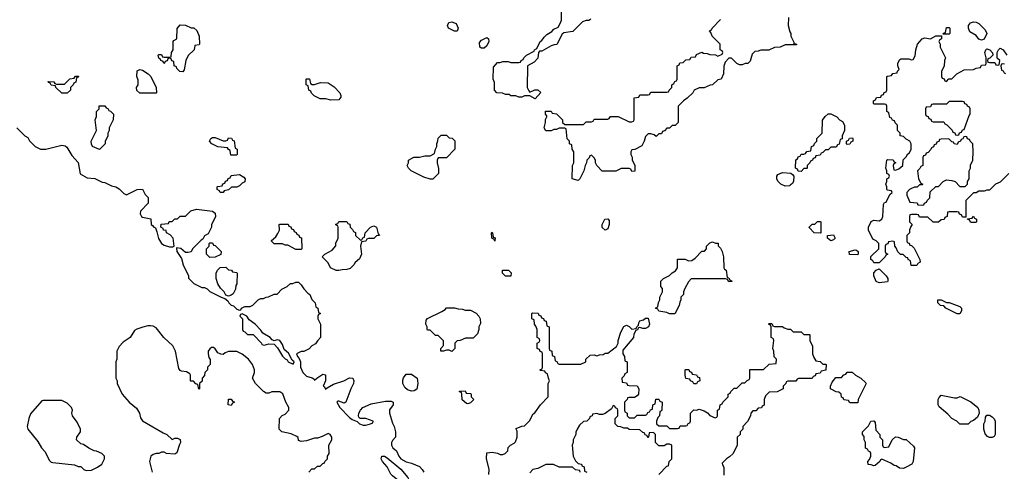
# Model space of a CAD drawing. Header units: inches. Extents: x 2701323 to 2964515, y 494916 to 722124.
# Tile 342 of 656: x 2780796 to 2788120, y 680537 to 683893. Entities that reach past the tile are written whole.
import ezdxf

# ---------------------------------------------------------------- set-up
doc = ezdxf.new("R2010")
doc.units = ezdxf.units.IN
doc.header["$MEASUREMENT"] = 0
doc.layers.add('C7688', color=7, linetype='Continuous')

msp = doc.modelspace()

# ---------------------------------------------------------------- linework, layer by layer
at = {"layer": 'C7688', "color": 2, "elevation": 10}
for points in [[(2785043.6, 683896.4), (2785030, 683886), (2785010, 683886), (2784983.6, 683876.4), (2784910, 683806), (2784843.6, 683796.4), (2784830, 683786), (2784791.1, 683708.9), (2784772.7, 683707.3), (2784750, 683698), (2784679.6, 683660.4), (2784662, 683658), (2784654, 683650), (2784650, 683606), (2784623.6, 683576.4), (2784574, 683550), (2784572, 683390), (2784583.6, 683363.6), (2784590, 683354), (2784628.9, 683371.1), (2784650, 683372), (2784672, 683352), (2784630, 683306), (2784590, 683328), (2784550, 683328), (2784530, 683318), (2784510, 683318), (2784487.3, 683327.3), (2784450, 683328), (2784436.4, 683336.4), (2784410, 683338), (2784387.3, 683347.3), (2784346, 683350), (2784328, 683370), (2784327.3, 683427.3), (2784318, 683450), (2784320.4, 683539.6), (2784350, 683574), (2784370, 683574), (2784390, 683582), (2784430, 683582), (2784450, 683574), (2784510, 683574), (2784522, 683578), (2784526, 683590), (2784542, 683598), (2784546, 683610), (2784566, 683630), (2784622, 683658), (2784626, 683670), (2784642, 683678), (2784668, 683730), (2784680.4, 683739.6), (2784696.4, 683763.6), (2784716.4, 683783.6), (2784754.6, 683805.4), (2784770, 683822), (2784802, 683838), (2784816.4, 683863.6), (2784826, 683890), (2784826, 684030)], [(2786514, 683910), (2786512, 683850), (2786523.6, 683803.6), (2786531.3, 683790), (2786532, 683770), (2786554, 683726), (2786554, 683714), (2786566, 683714), (2786574, 683710), (2786574, 683706), (2786490, 683706), (2786451.6, 683688.4), (2786410, 683686), (2786367.3, 683667.3), (2786310, 683666), (2786290, 683658), (2786263.6, 683656.4), (2786243.6, 683636.4), (2786230, 683586), (2786211.6, 683568.4), (2786192.7, 683567.3), (2786170, 683558), (2786150, 683558), (2786130, 683568), (2786090, 683606), (2786070, 683606), (2786043.6, 683576.4), (2786032.7, 683547.3), (2786032, 683490), (2786014, 683450), (2785990, 683446), (2785950, 683408), (2785932.7, 683407.3), (2785887.3, 683387.3), (2785850, 683386), (2785814, 683370), (2785802, 683350), (2785762, 683310), (2785734, 683290), (2785694, 683250), (2785694, 683130), (2785672.7, 683107.3), (2785650, 683106), (2785630, 683086), (2785610, 683086), (2785592.7, 683067.3), (2785578, 683062), (2785570, 683046), (2785550, 683046), (2785530, 683026), (2785516.4, 683036.4), (2785490, 683046), (2785470, 683046), (2785450, 683026), (2785442, 682990), (2785423.6, 682956.4), (2785371.6, 682928.4), (2785350, 682926), (2785342, 682910), (2785342, 682890), (2785351.6, 682871.6), (2785352.7, 682852.7), (2785372, 682810), (2785372.7, 682767.3), (2785350, 682766), (2785342, 682782), (2785330, 682786), (2785290, 682788), (2785270, 682788), (2785230, 682768), (2785128.4, 682768.4), (2785088.4, 682808.4), (2785078, 682830), (2785078, 682850), (2785070, 682866), (2785050, 682886), (2785038, 682882), (2785032.7, 682867.3), (2785014, 682850), (2785011.6, 682828.4), (2785002, 682810), (2784992, 682770), (2784962, 682710), (2784950, 682698), (2784906, 682710), (2784908, 682810), (2784918, 682830), (2784918, 682910), (2784906, 682930), (2784902, 682962), (2784886, 682970), (2784886, 682990), (2784868.4, 683008.4), (2784862, 683082), (2784850, 683086), (2784810, 683086), (2784790, 683078), (2784770, 683078), (2784750, 683068), (2784710, 683066), (2784698, 683090), (2784708, 683130), (2784708, 683152), (2784718, 683170), (2784718, 683178), (2784706, 683190), (2784707.3, 683212.7), (2784750, 683214), (2784758, 683198), (2784790, 683194), (2784834, 683150), (2784834, 683130), (2784850, 683114), (2784990, 683114), (2785010, 683134), (2785050, 683134), (2785062, 683138), (2785070, 683154), (2785170, 683154), (2785182, 683158), (2785190, 683174), (2785247.3, 683172.7), (2785330, 683134), (2785350, 683134), (2785362, 683138), (2785366, 683150), (2785367.3, 683312.7), (2785402, 683318), (2785410, 683334), (2785470, 683334), (2785482, 683338), (2785490, 683354), (2785610, 683354), (2785622, 683358), (2785626, 683370), (2785646, 683390), (2785646, 683410), (2785662, 683418), (2785670, 683434), (2785682, 683438), (2785686, 683450), (2785686, 683550), (2785702, 683558), (2785707.3, 683572.7), (2785730, 683574), (2785750, 683594), (2785782, 683598), (2785790, 683614), (2785822, 683618), (2785830, 683634), (2785870, 683652), (2785883.6, 683643.6), (2785910, 683642), (2785930, 683634), (2785972, 683632), (2785990, 683622), (2786022, 683638), (2786026, 683650), (2786022, 683662), (2786006, 683670), (2786006, 683710), (2785946, 683770), (2785938, 683798), (2785926, 683810), (2785942, 683818), (2785946, 683830), (2786010, 683894)], [(2788154, 682750), (2788090, 682686), (2788054, 682670), (2788010, 682626), (2787990, 682626), (2787970, 682618), (2787930, 682618), (2787910, 682606), (2787890, 682606), (2787834, 682550), (2787834, 682426), (2787810, 682426), (2787802, 682442), (2787787.3, 682447.3), (2787782, 682462), (2787770, 682466), (2787710, 682466), (2787698, 682462), (2787694, 682430), (2787678, 682422), (2787672.7, 682407.3), (2787650, 682406), (2787631.1, 682388.9), (2787590, 682388), (2787550, 682426), (2787490, 682426), (2787482, 682442), (2787470, 682446), (2787430, 682446), (2787418, 682442), (2787414, 682430), (2787414, 682390), (2787434, 682370), (2787423.6, 682356.4), (2787414, 682330), (2787414, 682310), (2787394, 682290), (2787394, 682250), (2787398, 682238), (2787412.7, 682232.7), (2787418, 682218), (2787430, 682214), (2787450, 682194), (2787492, 682110), (2787494, 682090), (2787478, 682082), (2787470, 682066), (2787427.3, 682067.3), (2787422, 682102), (2787406, 682110), (2787402, 682122), (2787390, 682126), (2787367.3, 682147.3), (2787348.4, 682148.4), (2787327.3, 682167.3), (2787316.4, 682196.4), (2787306, 682210), (2787302, 682242), (2787290, 682246), (2787258, 682242), (2787252.7, 682227.3), (2787238, 682222), (2787234, 682210), (2787234, 682170), (2787238, 682158), (2787254, 682150), (2787238, 682142), (2787234, 682130), (2787190, 682086), (2787150, 682086), (2787142, 682102), (2787126, 682110), (2787127.3, 682132.7), (2787186, 682190), (2787186, 682230), (2787166, 682250), (2787142, 682262), (2787108.9, 682328.9), (2787108.7, 682350), (2787130, 682394), (2787150, 682402), (2787190, 682398), (2787208, 682410), (2787215.3, 682430), (2787220.4, 682519.6), (2787230, 682534), (2787242, 682538), (2787267.3, 682592.7), (2787286, 682610), (2787282, 682622), (2787250, 682626), (2787246, 682630), (2787246, 682650), (2787238, 682670), (2787246, 682690), (2787246, 682710), (2787262, 682718), (2787266, 682730), (2787262, 682742), (2787246, 682750), (2787246, 682770), (2787238, 682790), (2787246, 682850), (2787250, 682854), (2787292.7, 682852.7), (2787298, 682838), (2787314, 682830), (2787298, 682822), (2787294, 682810), (2787298, 682778), (2787310, 682774), (2787336.4, 682783.6), (2787366, 682810), (2787367.3, 682852.7), (2787390, 682874), (2787403.1, 682896.9), (2787415.3, 682904.7), (2787428, 682930), (2787428, 682970), (2787418, 682990), (2787390, 683006), (2787370, 683026), (2787346, 683030), (2787346, 683050), (2787326, 683070), (2787326, 683110), (2787307.3, 683127.3), (2787302, 683142), (2787287.3, 683147.3), (2787282, 683162), (2787267.3, 683167.3), (2787262, 683202), (2787246, 683210), (2787246, 683250), (2787242, 683262), (2787230, 683266), (2787150, 683266), (2787146, 683270), (2787146, 683290), (2787162, 683298), (2787170, 683314), (2787202, 683318), (2787207.3, 683332.7), (2787222, 683338), (2787227.3, 683352.7), (2787242, 683358), (2787246, 683370), (2787246, 683470), (2787250, 683474), (2787282, 683478), (2787290, 683494), (2787322, 683498), (2787326, 683510), (2787338, 683522), (2787328, 683550), (2787328, 683570), (2787343.1, 683596.9), (2787350, 683602), (2787410, 683602), (2787430, 683594), (2787442, 683598), (2787456.4, 683623.6), (2787462, 683670), (2787475.3, 683710), (2787510, 683751.3), (2787530, 683758), (2787570, 683752), (2787610, 683772), (2787654, 683774), (2787654, 683750), (2787638, 683742), (2787634, 683730), (2787642, 683710), (2787642, 683690), (2787682, 683610), (2787674, 683590), (2787671.6, 683548.4), (2787654, 683510), (2787654, 683470), (2787658, 683458), (2787672.7, 683452.7), (2787678, 683438), (2787690, 683434), (2787707.3, 683452.7), (2787730, 683454), (2787766, 683490), (2787820.4, 683519.6), (2787890, 683522), (2787910, 683534), (2787942, 683538), (2787950, 683554), (2787982, 683558), (2787986, 683570), (2787986, 683610), (2787975.3, 683650), (2787982, 683670), (2787990, 683676), (2788011.3, 683670), (2788032.7, 683647.3), (2788034, 683630), (2788012.7, 683607.3), (2787998, 683602), (2787994, 683590), (2787998, 683578), (2788010, 683574), (2788050, 683574), (2788058, 683558), (2788070, 683554), (2788082, 683558), (2788086, 683590), (2788068, 683608), (2788066, 683630), (2788068, 683650), (2788078, 683670), (2788090, 683682), (2788111.3, 683670), (2788138, 683630)], [(2788122, 683562), (2788110, 683566), (2788098, 683562), (2788094, 683550), (2788098, 683518), (2788112.7, 683512.7), (2788118, 683498), (2788130, 683494)], [(2780774, 683090), (2780834, 683030), (2780856.9, 683016.9), (2780870, 682994), (2780911.6, 682951.6), (2780950, 682932), (2780990, 682931.3), (2781110, 682961), (2781134.8, 682954.8), (2781146.8, 682946.8), (2781184.5, 682884.5), (2781230.6, 682830.6), (2781246.4, 682746.4), (2781298, 682718), (2781353.7, 682713.7), (2781410, 682684.7), (2781430, 682682), (2781478, 682658), (2781510.7, 682650.7), (2781536.8, 682636.8), (2781570, 682602), (2781590, 682592), (2781670, 682632), (2781710, 682634), (2781730, 682594), (2781751.6, 682571.6), (2781752, 682530), (2781694, 682470), (2781692, 682450), (2781702, 682430), (2781710, 682424.7), (2781772.7, 682412.7), (2781774, 682370), (2781784.7, 682364.7), (2781794, 682350), (2781805.4, 682345.4), (2781816.9, 682316.9), (2781827.5, 682267.5), (2781852, 682230), (2781870, 682218), (2781910, 682206), (2781935.3, 682204.7), (2781946, 682210), (2781938, 682270), (2781914.6, 682294.6), (2781888, 682310), (2781886, 682326), (2781866, 682330), (2781862, 682342), (2781846, 682350), (2781847.3, 682372.7), (2781902, 682378), (2781907.3, 682392.7), (2781930, 682394), (2781950, 682414), (2781970, 682414), (2781990, 682434), (2782030, 682434), (2782070, 682472), (2782110, 682484.7), (2782231.1, 682471.1), (2782250, 682454), (2782251.6, 682428.4), (2782222, 682370), (2782222, 682350), (2782198, 682302), (2782170, 682286), (2782158, 682262), (2782145.4, 682254.6), (2782082, 682190), (2782071, 682169), (2782050, 682162), (2782030, 682162), (2781993.6, 682193.6), (2781963.6, 682196.4), (2781964.7, 682170), (2781998.8, 682118.8), (2782011.1, 682071.1), (2782052, 681990), (2782052.7, 681972.7), (2782091.6, 681931.6), (2782150, 681902), (2782170, 681902), (2782190, 681892), (2782210, 681872), (2782294, 681830), (2782322, 681822), (2782344.7, 681804.7), (2782352, 681790), (2782370, 681772), (2782385.4, 681765.4), (2782410, 681742), (2782430, 681734), (2782442, 681738), (2782446, 681750), (2782470, 681762), (2782510, 681762), (2782530, 681772), (2782570, 681812), (2782590, 681822), (2782610, 681822), (2782628.4, 681831.6), (2782647.3, 681832.7), (2782690, 681852), (2782710, 681854), (2782746, 681890), (2782786, 681910), (2782810, 681932), (2782827.3, 681932.7), (2782850, 681942), (2782870, 681942), (2782890, 681922), (2782910, 681892), (2782939.6, 681859.6), (2782954, 681850), (2782970, 681814), (2782994, 681790), (2782998, 681758), (2783014, 681750), (2783018, 681718), (2783034, 681710), (2783018, 681702), (2783014, 681690), (2783014, 681670), (2783034, 681630), (2783034, 681530), (2783010, 681506), (2782996.9, 681483.1), (2782970, 681468), (2782950, 681448), (2782910, 681428), (2782890, 681428), (2782854, 681410), (2782862, 681390), (2782876, 681376), (2782884.7, 681350), (2782884.7, 681310), (2782902.8, 681270), (2782930, 681244.9), (2782971.6, 681231.6), (2782984.7, 681224.7), (2782990, 681214), (2783006, 681230), (2783050, 681258), (2783070, 681254), (2783071, 681209), (2783054, 681170), (2783063.6, 681163.6), (2783070, 681146), (2783082, 681158), (2783130, 681184.7), (2783206, 681210), (2783250, 681232), (2783274, 681230), (2783282, 681210), (2783278, 681190), (2783258, 681150), (2783222, 681050), (2783210, 681042), (2783170, 681058), (2783162, 681058), (2783154, 681050), (2783178, 681010), (2783250, 680936), (2783270, 680921), (2783307.1, 680907.1), (2783324.7, 680890), (2783350, 680878.8), (2783370, 680878.8), (2783406, 680890), (2783422, 680898), (2783426, 680910), (2783370, 680929), (2783328, 680928), (2783318, 680938), (2783315.3, 680950), (2783319, 680970), (2783330, 680992), (2783349.1, 681010.9), (2783410, 681038), (2783516.9, 681056.9), (2783558, 681058), (2783570, 681054), (2783574, 681050), (2783574, 681030), (2783546.8, 680993.2), (2783546, 680970), (2783570, 680894), (2783582, 680870), (2783592, 680830), (2783592, 680790), (2783570, 680766), (2783562, 680750), (2783562, 680730), (2783572, 680710), (2783598, 680690), (2783616, 680650), (2783631.3, 680630), (2783670, 680606), (2783710, 680596), (2783770, 680571.3), (2783790, 680551.3), (2783801, 680530)], [(2784286, 680514), (2784288, 680550), (2784268.4, 680631.6), (2784270, 680674), (2784310, 680678), (2784351.1, 680671.1), (2784370, 680662), (2784390, 680662), (2784406, 680670), (2784426, 680690), (2784430, 680714), (2784446, 680730), (2784474.6, 680745.4), (2784483.1, 680756.9), (2784495.3, 680790), (2784495.3, 680835.3), (2784488, 680850), (2784490, 680854), (2784530, 680872), (2784550, 680874), (2784588.4, 680911.6), (2784616.4, 680963.6), (2784628.4, 680971.6), (2784668.9, 681031.1), (2784726, 681090), (2784728, 681190), (2784738, 681210), (2784728.4, 681228.4), (2784722, 681262), (2784708, 681268), (2784702, 681282), (2784670, 681286), (2784666, 681290), (2784682, 681298), (2784686, 681310), (2784686, 681410), (2784682, 681422), (2784667.3, 681427.3), (2784662, 681442), (2784646, 681450), (2784646, 681490), (2784662, 681498), (2784666, 681510), (2784662, 681522), (2784646, 681530), (2784646, 681590), (2784636.4, 681616.4), (2784626, 681630), (2784622, 681662), (2784606, 681670), (2784606, 681710), (2784610, 681714), (2784652.7, 681712.7), (2784658, 681698), (2784672.7, 681692.7), (2784678, 681678), (2784692.7, 681672.7), (2784698, 681658), (2784712.7, 681652.7), (2784718, 681618), (2784734, 681610), (2784734, 681450), (2784738, 681438), (2784754, 681430), (2784758, 681398), (2784774, 681390), (2784778, 681358), (2784792.7, 681352.7), (2784798, 681338), (2784810, 681334), (2784970, 681334), (2785006, 681350), (2785006, 681370), (2785040.4, 681399.6), (2785070, 681402), (2785090, 681394), (2785110, 681402), (2785136.4, 681403.6), (2785150, 681414), (2785170, 681414), (2785235.3, 681464.7), (2785248, 681490), (2785248.7, 681510), (2785268.7, 681570), (2785290, 681612), (2785310, 681622), (2785330, 681614), (2785350, 681594), (2785382, 681598), (2785386, 681610), (2785398, 681622), (2785400.4, 681639.6), (2785410, 681654), (2785436.4, 681663.6), (2785450, 681674), (2785470, 681674), (2785482, 681630), (2785474, 681610), (2785450, 681598), (2785430, 681598), (2785410, 681606), (2785398, 681602), (2785392.7, 681587.3), (2785378, 681582), (2785363.6, 681556.4), (2785362, 681530), (2785283.6, 681436.4), (2785282, 681410), (2785294, 681390), (2785298, 681358), (2785314, 681350), (2785314, 681270), (2785298, 681262), (2785292.7, 681247.3), (2785274, 681230), (2785278, 681198), (2785310, 681194), (2785318, 681178), (2785330, 681174), (2785390, 681172), (2785402, 681150), (2785398, 681110), (2785390, 681098), (2785370, 681086), (2785330, 681086), (2785318, 681082), (2785314, 681070), (2785294, 681050), (2785294, 680990), (2785298, 680978), (2785314, 680970), (2785314, 680950), (2785330, 680934), (2785370, 680934), (2785390, 680954), (2785450, 680954), (2785462, 680958), (2785467.3, 680972.7), (2785482, 680978), (2785487.3, 680992.7), (2785502, 680998), (2785506, 681030), (2785522, 681038), (2785527.3, 681072.7), (2785550, 681074), (2785558, 681058), (2785574, 681050), (2785572.7, 680992.7), (2785570, 680986), (2785558, 680982), (2785554, 680950), (2785543.6, 680936.4), (2785534, 680910), (2785534, 680890), (2785550, 680874), (2785610, 680874), (2785630, 680854), (2785690, 680854), (2785702, 680858), (2785710, 680874), (2785750, 680874), (2785762, 680878), (2785767.3, 680892.7), (2785782, 680898), (2785786, 680910), (2785786, 680970), (2785810, 680994), (2785830, 680992), (2785850, 680998), (2785886.4, 680986.4), (2785911.1, 680971.1), (2785930, 680952), (2785970, 680934), (2785982, 680938), (2785986, 680950), (2785986, 680990), (2786002, 680998), (2786006, 681030), (2786022, 681038), (2786026, 681050), (2786066, 681090), (2786066, 681110), (2786082, 681118), (2786086, 681130), (2786110, 681154), (2786130, 681154), (2786170, 681194), (2786190, 681194), (2786207.3, 681212.7), (2786222, 681218), (2786226, 681230), (2786227.3, 681292.7), (2786330, 681294), (2786370, 681332), (2786422, 681338), (2786426, 681370), (2786408.4, 681388.4), (2786406, 681430), (2786398, 681450), (2786406, 681510), (2786402, 681522), (2786386, 681530), (2786386, 681610), (2786382, 681622), (2786366, 681630), (2786370, 681634), (2786390, 681634), (2786398, 681618), (2786410, 681614), (2786470, 681614), (2786483.6, 681603.6), (2786510, 681594), (2786530, 681594), (2786550, 681574), (2786610, 681574), (2786630, 681554), (2786670, 681554), (2786674, 681550), (2786674, 681510), (2786692.7, 681467.3), (2786694, 681410), (2786703.6, 681383.6), (2786718, 681358), (2786750, 681354), (2786770, 681334), (2786790, 681334), (2786794, 681330), (2786792.7, 681287.3), (2786758, 681282), (2786750, 681266), (2786718, 681262), (2786712.7, 681247.3), (2786698, 681242), (2786690, 681226), (2786590, 681226), (2786578, 681222), (2786570, 681206), (2786510, 681206), (2786498, 681202), (2786494, 681190), (2786474, 681170), (2786474, 681150), (2786470, 681146), (2786430, 681128), (2786370, 681126), (2786343.6, 681096.4), (2786334, 681070), (2786332.7, 681027.3), (2786318, 681022), (2786312.7, 681007.3), (2786290, 681006), (2786272.7, 680987.3), (2786250, 680986), (2786234, 680970), (2786231.6, 680948.4), (2786210, 680906), (2786174, 680870), (2786174, 680850), (2786154, 680830), (2786154, 680810), (2786134, 680790), (2786132, 680730), (2786102, 680670), (2786076.9, 680643.1), (2786054, 680630), (2786022, 680598), (2786023.6, 680583.6), (2786032.7, 680567.3), (2786032.7, 680507.3)], [(2782946, 680530), (2782970, 680554), (2782990, 680554), (2783010, 680574), (2783030, 680574), (2783050, 680594), (2783062, 680598), (2783066, 680610), (2783086, 680630), (2783086, 680650), (2783098, 680670), (2783095.3, 680730), (2783118, 680770), (2783118, 680790), (2783106, 680810), (2783090, 680818), (2783045.4, 680794.6), (2783010, 680782), (2782990, 680782), (2782930, 680762), (2782890, 680758), (2782870, 680766), (2782867.3, 680787.3), (2782856.4, 680796.4), (2782814.6, 680814.6), (2782746, 680830), (2782726, 680850), (2782728, 680930), (2782749.1, 680950.9), (2782770, 680962), (2782798, 680990), (2782798, 681010), (2782775.3, 681050), (2782753.6, 681113.6), (2782730, 681128), (2782672.7, 681127.3), (2782650, 681118), (2782630, 681118), (2782608.9, 681128.9), (2782548.9, 681188.9), (2782528.4, 681228.4), (2782542, 681270), (2782542, 681290), (2782528.7, 681330), (2782498, 681370), (2782450, 681408), (2782410, 681428), (2782350, 681426), (2782323.6, 681416.4), (2782310, 681406), (2782292.7, 681407.3), (2782270, 681418), (2782250, 681446), (2782236.4, 681456.4), (2782223.6, 681456.4), (2782210, 681448), (2782198, 681430), (2782198, 681410), (2782203.6, 681383.6), (2782212.7, 681367.3), (2782214, 681330), (2782194, 681310), (2782194, 681290), (2782174, 681270), (2782171.6, 681248.4), (2782154, 681230), (2782152.7, 681207.3), (2782134, 681190), (2782134, 681150), (2782127.3, 681147.3), (2782122, 681182), (2782107.3, 681187.3), (2782090, 681206), (2782070, 681206), (2782066, 681210), (2782066, 681250), (2782062, 681262), (2782036.4, 681276.4), (2782000.4, 681280.4), (2781990, 681286), (2781980.2, 681300.2), (2781954, 681430), (2781934, 681470), (2781869, 681530), (2781810, 681602), (2781790, 681615.3), (2781770, 681619), (2781750, 681619), (2781710.9, 681609.1), (2781667.1, 681592.9), (2781650, 681582), (2781618, 681530), (2781564.5, 681495.5), (2781536.9, 681463.1), (2781518, 681430), (2781518, 681370), (2781512, 681350), (2781512, 681230), (2781522, 681210), (2781522, 681190), (2781558, 681110), (2781611.3, 681050), (2781665.2, 681005.2), (2781686, 680970), (2781695.3, 680935.3), (2781710, 680912), (2781862, 680822), (2781890.9, 680810.9), (2781930, 680774), (2781950, 680782), (2781970, 680782), (2781990, 680774), (2781992, 680750), (2781983.6, 680736.4), (2781965.4, 680674.6), (2781950, 680664), (2781889.2, 680669.2), (2781870, 680678), (2781850, 680678), (2781830.9, 680669.1), (2781810, 680668.7), (2781790, 680662), (2781772, 680650), (2781762, 680610), (2781781, 680530)], [(2785550, 680514), (2785610, 680574), (2785622, 680578), (2785626, 680610), (2785646, 680630), (2785646, 680730), (2785630, 680738), (2785610, 680738), (2785590, 680726), (2785550, 680726), (2785526, 680750), (2785526, 680810), (2785510, 680826), (2785478, 680822), (2785474, 680790), (2785470, 680786), (2785462, 680802), (2785450, 680806), (2785442, 680822), (2785430, 680826), (2785410, 680846), (2785330, 680848), (2785316.4, 680856.4), (2785290, 680858), (2785267.3, 680867.3), (2785246, 680870), (2785226, 680890), (2785226, 680930), (2785246, 680950), (2785246, 680990), (2785242, 681002), (2785227.3, 681007.3), (2785222, 681022), (2785210, 681026), (2785198, 681002), (2785150, 680966), (2785130, 680958), (2785110, 680958), (2785090, 680966), (2785058, 680962), (2785054, 680950), (2785038, 680942), (2785034, 680930), (2785014, 680910), (2784990, 680906), (2784959.6, 680880.4), (2784942, 680850), (2784932.7, 680827.3), (2784932, 680810), (2784912, 680770), (2784912, 680750), (2784904.7, 680730), (2784912, 680650), (2784930, 680614), (2784950, 680594), (2784974, 680590), (2784978, 680578), (2784994, 680570), (2784998, 680538), (2785014, 680530)], [(2784966, 680530), (2784962, 680542), (2784930, 680548), (2784907.3, 680567.3), (2784810, 680568), (2784767.3, 680587.3), (2784710, 680588), (2784650, 680558), (2784614, 680550), (2784590, 680526)]]:
    msp.add_lwpolyline(points, dxfattribs=at)
at = {"layer": 'C7688', "color": 2}
for points, elevation in [([(2782010, 683506), (2781987.3, 683507.3), (2781966, 683530), (2781962, 683542), (2781946, 683550), (2781942, 683582), (2781927.3, 683587.3), (2781922, 683602), (2781910, 683606), (2781898, 683602), (2781892.7, 683587.3), (2781878, 683582), (2781874, 683570), (2781868.4, 683568.4), (2781862, 683582), (2781846, 683590), (2781842, 683602), (2781830, 683606), (2781826, 683630), (2781830, 683634), (2781850, 683634), (2781858, 683618), (2781870, 683614), (2781910, 683614), (2781922, 683618), (2781926, 683650), (2781938, 683670), (2781938, 683730), (2781942, 683738), (2781966, 683750), (2781967.3, 683827.3), (2781990, 683854), (2782030, 683852), (2782072.7, 683832.7), (2782091.6, 683831.6), (2782112.7, 683812.7), (2782132, 683770), (2782134, 683710), (2782130, 683706), (2782098, 683702), (2782094, 683670), (2782050, 683626), (2782032, 683590), (2782019.6, 683520.4)], 10), ([(2784030, 683808), (2783986, 683830), (2783978, 683850), (2783988.9, 683871.1), (2784010, 683878), (2784043.6, 683863.6), (2784058, 683830), (2784050, 683808)], 10), ([(2787950, 683742), (2787930, 683748.7), (2787910, 683775.3), (2787862.7, 683802.7), (2787854, 683830), (2787853.2, 683850), (2787868.7, 683870), (2787890, 683877.3), (2787910, 683874.8), (2787930, 683864), (2787978.4, 683818.4), (2787990.7, 683790), (2787970, 683748.7)], 10), ([(2787666, 683786), (2787667.3, 683792.7), (2787682, 683798), (2787690, 683834), (2787710, 683834), (2787714, 683830), (2787714, 683790), (2787710, 683786)], 10), ([(2784230, 683682), (2784218, 683690), (2784216.4, 683723.6), (2784230, 683742), (2784270, 683762), (2784282, 683750), (2784284.7, 683730), (2784270, 683698), (2784250, 683682)], 10), ([(2781690, 683346), (2781667.3, 683367.3), (2781666, 683390), (2781678, 683410), (2781676.4, 683443.6), (2781668, 683470), (2781670, 683514), (2781690, 683522), (2781710, 683518), (2781750.9, 683490.9), (2781772, 683470), (2781812, 683390), (2781814, 683350), (2781810, 683346)], 10), ([(2781110, 683346), (2781066, 683390), (2781062, 683402), (2781030, 683406), (2781022, 683422), (2781010, 683426), (2781007.3, 683432.7), (2781050, 683432), (2781058, 683418), (2781070, 683414), (2781130, 683414), (2781170, 683454), (2781202, 683458), (2781210, 683474), (2781232.7, 683472.7), (2781230, 683466), (2781218, 683462), (2781214, 683430), (2781198, 683422), (2781194, 683410), (2781174, 683390), (2781174, 683370), (2781150, 683346)], 10), ([(2782990, 683412), (2783033.6, 683426.4), (2783090, 683424.7), (2783134.4, 683394.4), (2783178, 683350), (2783184.7, 683330), (2783183.6, 683316.4), (2783170, 683298), (2783110, 683295.3), (2783074, 683306), (2783030, 683306), (2782987.3, 683327.3), (2782967.3, 683347.3), (2782962, 683362), (2782946, 683370), (2782942, 683402), (2782928, 683410), (2782926, 683450), (2782930, 683454), (2782952.7, 683452.7), (2782958, 683418), (2782972.7, 683412.7)], 10), ([(2787810, 683286), (2787710, 683286), (2787690, 683266), (2787590, 683266), (2787578, 683262), (2787570, 683246), (2787538, 683242), (2787534, 683230), (2787534, 683190), (2787538, 683178), (2787552.7, 683172.7), (2787558, 683158), (2787572.7, 683152.7), (2787578, 683138), (2787590, 683134), (2787670, 683134), (2787678, 683118), (2787692.7, 683112.7), (2787732.7, 683072.7), (2787738, 683058), (2787752.7, 683052.7), (2787758, 683038), (2787770, 683034), (2787782, 683038), (2787787.3, 683052.7), (2787802, 683058), (2787810, 683074), (2787822, 683078), (2787858, 683182), (2787866, 683190), (2787866, 683230), (2787862, 683242), (2787846, 683250), (2787842, 683262), (2787827.3, 683267.3), (2787822, 683282)], 10), ([(2781390, 682928), (2781338, 682950), (2781328.9, 682968.9), (2781328.7, 682990), (2781368, 683070), (2781358, 683150), (2781367.3, 683172.7), (2781368.4, 683211.6), (2781386, 683230), (2781387.3, 683252.7), (2781430, 683254), (2781438, 683238), (2781452.7, 683232.7), (2781458, 683218), (2781472.7, 683212.7), (2781494, 683190), (2781492, 683150), (2781462, 683090), (2781462, 683070), (2781452, 683050), (2781452, 683030), (2781432.7, 682987.3), (2781432, 682970)], 10), ([(2786610, 682766), (2786587.3, 682767.3), (2786582, 682782), (2786566, 682790), (2786568.4, 682851.6), (2786582, 682858), (2786587.3, 682872.7), (2786602, 682878), (2786610, 682894), (2786630, 682894), (2786642, 682898), (2786650, 682914), (2786682, 682918), (2786686, 682950), (2786702, 682958), (2786707.3, 682972.7), (2786726, 682990), (2786726, 683010), (2786766, 683050), (2786767.3, 683147.3), (2786787.3, 683172.7), (2786810, 683194), (2786830, 683194), (2786874, 683170), (2786894, 683150), (2786916.9, 683136.9), (2786932, 683110), (2786931.6, 683068.4), (2786914, 683030), (2786912.7, 683007.3), (2786898, 683002), (2786892.7, 682967.3), (2786878, 682962), (2786870, 682946), (2786830, 682946), (2786810, 682926), (2786790, 682926), (2786770, 682906), (2786758, 682902), (2786750, 682886), (2786718, 682882), (2786712.7, 682867.3), (2786698, 682862), (2786694, 682850), (2786678, 682842), (2786674, 682830), (2786654, 682810), (2786654, 682790), (2786650, 682786), (2786630, 682786)], 10), ([(2782310, 682994), (2782330, 682994), (2782342, 682998), (2782350, 683014), (2782372.7, 683012.7), (2782378, 682998), (2782391.6, 682991.6), (2782398, 682938), (2782414, 682930), (2782414, 682890), (2782410, 682886), (2782367.3, 682887.3), (2782362, 682922), (2782348, 682928), (2782342, 682942), (2782270, 682948), (2782226, 682970), (2782208, 682990), (2782218, 683010), (2782230, 683018), (2782250, 683018)], 10), ([(2783850, 682708.7), (2783803.2, 682723.2), (2783708, 682770), (2783688, 682790), (2783678, 682810), (2783688, 682830), (2783688, 682850), (2783728.9, 682871.1), (2783770, 682872), (2783810, 682882), (2783850, 682882), (2783882, 682898), (2783888.4, 682931.6), (2783898, 682950), (2783898, 682970), (2783907.3, 682992.7), (2783908.4, 683011.6), (2783930, 683034), (2783970, 683034), (2783990, 683014), (2784012.7, 683012.7), (2784032.7, 682992.7), (2784034, 682930), (2783970, 682866), (2783910, 682866), (2783902, 682850), (2783902, 682830), (2783911.6, 682788.4), (2783912, 682750), (2783870, 682708.7)], 10), ([(2786950, 682966), (2786946, 682970), (2786946, 682990), (2786962, 682998), (2786968.4, 683011.6), (2786990, 683014), (2786994, 683010), (2786994, 682990), (2786978, 682982), (2786970, 682968)], 10), ([(2787830, 683026), (2787818, 683022), (2787812.7, 683007.3), (2787798, 683002), (2787794, 682990), (2787778, 682982), (2787770, 682966), (2787746, 682970), (2787742, 682982), (2787730, 682986), (2787707.3, 683007.3), (2787650, 683006), (2787638, 683002), (2787632.7, 682987.3), (2787618, 682982), (2787612.7, 682967.3), (2787598, 682962), (2787592.7, 682947.3), (2787578, 682942), (2787572.7, 682927.3), (2787552.7, 682907.3), (2787538, 682902), (2787532.7, 682887.3), (2787518, 682882), (2787514, 682870), (2787514, 682810), (2787498, 682802), (2787492.7, 682787.3), (2787474, 682770), (2787482, 682710), (2787498, 682678), (2787514, 682670), (2787510, 682666), (2787490, 682666), (2787471.6, 682648.4), (2787452.7, 682647.3), (2787430, 682638), (2787414, 682630), (2787394, 682610), (2787394, 682590), (2787418, 682538), (2787471.6, 682531.6), (2787478, 682518), (2787510, 682514), (2787522, 682518), (2787526, 682530), (2787542, 682538), (2787546, 682550), (2787566, 682570), (2787567.3, 682612.7), (2787610, 682654), (2787630, 682654), (2787666, 682690), (2787690, 682702), (2787730, 682698), (2787754, 682690), (2787790, 682654), (2787830, 682654), (2787846, 682670), (2787846, 682690), (2787858, 682710), (2787858, 682770), (2787868, 682790), (2787868.4, 682811.6), (2787886, 682850), (2787888, 682910), (2787886, 682970), (2787866, 682990), (2787862, 683002), (2787847.3, 683007.3), (2787842, 683022)], 10), ([(2786490, 682655.3), (2786458, 682670), (2786438, 682690), (2786428.9, 682708.9), (2786428.9, 682731.1), (2786436.4, 682743.6), (2786470, 682758), (2786532, 682752), (2786543.6, 682743.6), (2786554, 682730), (2786552.7, 682692.7), (2786543.6, 682676.4), (2786530, 682666), (2786522, 682658)], 10), ([(2782310, 682608), (2782286, 682610), (2782282, 682622), (2782266, 682630), (2782266, 682650), (2782270, 682654), (2782302, 682658), (2782307.3, 682672.7), (2782322, 682678), (2782327.3, 682692.7), (2782342, 682698), (2782347.3, 682712.7), (2782362, 682718), (2782370, 682734), (2782430, 682742), (2782463.6, 682723.6), (2782472, 682710), (2782471.1, 682688.9), (2782450, 682678), (2782430, 682658), (2782410, 682648), (2782372.7, 682647.3), (2782350, 682628), (2782318, 682622)], 10), ([(2783330, 682254), (2783342, 682258), (2783347.3, 682272.7), (2783362, 682278), (2783366, 682310), (2783406, 682350), (2783430, 682362), (2783450, 682352), (2783462, 682302), (2783471.6, 682288.4), (2783450, 682286), (2783430, 682266), (2783390, 682266), (2783378, 682262), (2783370, 682246), (2783338, 682242), (2783332, 682210), (2783338, 682150), (2783323.6, 682116.4), (2783291.6, 682088.4), (2783282, 682070), (2783255.3, 682044.7), (2783230, 682035.3), (2783194.6, 682034.6), (2783170, 682028.7), (2783148.9, 682028.9), (2783108.9, 682048.9), (2783090, 682086), (2783046, 682130), (2783066, 682150), (2783120.4, 682179.6), (2783147.3, 682212.7), (2783148.4, 682231.6), (2783166, 682270), (2783166, 682350), (2783162, 682362), (2783147.3, 682367.3), (2783147.3, 682372.7), (2783162, 682378), (2783170, 682394), (2783230, 682394), (2783238, 682378), (2783252.7, 682372.7), (2783254, 682350), (2783272.7, 682332.7), (2783278, 682318), (2783292.7, 682312.7), (2783294, 682290)], 10), ([(2785150, 682328.7), (2785128.4, 682348.4), (2785128.7, 682370), (2785148, 682410), (2785170, 682412), (2785179.6, 682399.6), (2785181, 682370), (2785170, 682338)], 10), ([(2786750, 682306), (2786706, 682310), (2786668.4, 682348.4), (2786668.4, 682351.6), (2786690, 682374), (2786710, 682374), (2786730, 682394), (2786750, 682394), (2786754, 682390), (2786754, 682310)], 10), ([(2787870, 682386), (2787862, 682402), (2787846, 682410), (2787846, 682414), (2787882, 682418), (2787890, 682434), (2787898, 682418), (2787914, 682410), (2787914, 682390), (2787910, 682386)], 10), ([(2782850, 682186), (2782790, 682218), (2782770, 682218), (2782750, 682228), (2782688.4, 682228.4), (2782670, 682246), (2782668, 682252), (2782700.4, 682279.6), (2782716.4, 682303.6), (2782728, 682330), (2782726, 682370), (2782730, 682374), (2782792.7, 682372.7), (2782798, 682358), (2782812.7, 682352.7), (2782818, 682338), (2782832.7, 682332.7), (2782838, 682318), (2782852.7, 682312.7), (2782858, 682298), (2782872.7, 682292.7), (2782878, 682278), (2782892.7, 682272.7), (2782894, 682190), (2782890, 682186)], 10), ([(2784330, 682246), (2784322, 682262), (2784308, 682270), (2784306, 682310), (2784310, 682314), (2784314, 682310), (2784318, 682278), (2784331.6, 682271.6)], 10), ([(2782210, 682126), (2782186, 682150), (2782186, 682190), (2782206, 682210), (2782206, 682230), (2782210, 682234), (2782230, 682234), (2782238, 682218), (2782250, 682214), (2782294, 682170), (2782292.7, 682147.3), (2782250, 682128)], 10), ([(2786070, 681946), (2786062, 681962), (2786047.3, 681967.3), (2785790, 681966), (2785770, 681946), (2785743.6, 681896.4), (2785734, 681870), (2785734, 681850), (2785714, 681830), (2785714, 681810), (2785705.4, 681794.6), (2785702, 681770), (2785670, 681708), (2785630, 681708), (2785610, 681718), (2785550, 681726), (2785542, 681742), (2785526, 681750), (2785542, 681758), (2785548.4, 681791.6), (2785558, 681810), (2785558, 681830), (2785578, 681870), (2785576.4, 681896.4), (2785566, 681910), (2785566, 681950), (2785586, 681970), (2785630, 681992), (2785650, 682012), (2785674.6, 682025.4), (2785688, 682050), (2785690, 682114), (2785747.3, 682112.7), (2785770, 682102), (2785796.4, 682103.6), (2785820.4, 682119.6), (2785870, 682172), (2785890, 682174), (2785906, 682190), (2785906, 682210), (2785930, 682234), (2785950, 682242), (2785972.7, 682232.7), (2785991.3, 682231.3), (2785992.7, 682212.7), (2786010, 682194), (2786022, 682170), (2786032, 682130), (2786034, 682050), (2786038, 682038), (2786051.6, 682031.6), (2786058, 681978), (2786070, 681974), (2786078, 681958), (2786090, 681954), (2786092, 681948)], 10), ([(2786830, 682248.7), (2786806, 682270), (2786806, 682290), (2786850, 682294), (2786862, 682270), (2786850, 682258)], 10), ([(2787030, 682146), (2786968.4, 682148.4), (2786966, 682170), (2787010, 682182), (2787019.6, 682179.6), (2787034, 682170), (2787034, 682150)], 10), ([(2782350, 681838), (2782330, 681846), (2782318, 681870), (2782290, 681898), (2782268.7, 681930), (2782258, 681970), (2782258, 682010), (2782267.3, 682032.7), (2782288.4, 682051.6), (2782330, 682054), (2782350, 682034), (2782372.7, 682032.7), (2782378, 682018), (2782410, 682014), (2782414, 682010), (2782412, 681930), (2782403.6, 681916.4), (2782402, 681890), (2782383.6, 681856.4), (2782370, 681846)], 10), ([(2784410, 681986), (2784388.4, 682008.4), (2784387.3, 682032.7), (2784432.7, 682032.7), (2784451.6, 682011.6), (2784450, 681986)], 10), ([(2787190, 681938), (2787167.3, 681947.3), (2787148.4, 681988.4), (2787148.4, 682011.6), (2787167.3, 682032.7), (2787190, 682042), (2787242, 681990), (2787254, 681970), (2787254, 681950), (2787250, 681946)], 10), ([(2787770, 681706), (2787686, 681750), (2787670, 681766), (2787646, 681770), (2787626, 681790), (2787626, 681810), (2787650, 681811.3), (2787690, 681792), (2787710, 681791.3), (2787790, 681762), (2787802, 681750), (2787802, 681730), (2787790, 681706)], 10), ([(2784110, 681734), (2784150, 681734), (2784191.3, 681711.3), (2784212, 681690), (2784222, 681670), (2784223.6, 681636.4), (2784212, 681610), (2784212, 681590), (2784202, 681558), (2784170, 681526), (2784112.7, 681527.3), (2784071.6, 681508.4), (2784050, 681506), (2784034, 681490), (2784031.6, 681448.4), (2784010, 681428), (2783990, 681438), (2783970, 681438), (2783948.4, 681428.4), (2783928.9, 681428.9), (2783928, 681450), (2783947.3, 681472.7), (2783947.3, 681507.3), (2783910, 681546), (2783890, 681546), (2783850, 681586), (2783830, 681586), (2783826, 681590), (2783826, 681610), (2783818, 681630), (2783820.4, 681659.6), (2783828.4, 681671.6), (2783936.4, 681723.6), (2783960.4, 681739.6), (2783970, 681752), (2784030, 681752), (2784056.4, 681743.6), (2784090, 681742)], 10), ([(2782450, 681706), (2782438, 681702), (2782434, 681690), (2782454, 681670), (2782454, 681590), (2782458, 681578), (2782470, 681574), (2782490, 681554), (2782532.7, 681552.7), (2782594, 681490), (2782598, 681478), (2782614, 681474), (2782650, 681484.7), (2782690, 681482), (2782714.8, 681454.8), (2782750, 681392), (2782770, 681372), (2782784.7, 681364.7), (2782794, 681350), (2782830, 681334), (2782838, 681350), (2782822, 681362), (2782794.6, 681414.6), (2782762.7, 681442.7), (2782750, 681478), (2782730, 681508), (2782710, 681514), (2782690, 681506), (2782674.6, 681514.6), (2782658, 681530), (2782604, 681564), (2782590, 681586), (2782548, 681630), (2782503.1, 681663.1), (2782486, 681690)], 10), ([(2785810, 681186), (2785802, 681202), (2785786, 681210), (2785782, 681222), (2785750, 681226), (2785746, 681250), (2785746, 681290), (2785750, 681294), (2785772.7, 681292.7), (2785778, 681278), (2785792.7, 681272.7), (2785798, 681258), (2785830, 681254), (2785838, 681238), (2785852.7, 681232.7), (2785854, 681210), (2785838, 681202), (2785830, 681186)], 10), ([(2783710, 681133.2), (2783681.5, 681141.5), (2783660.1, 681160.1), (2783645.2, 681190), (2783645.6, 681214.4), (2783650, 681232), (2783670, 681258), (2783710, 681258), (2783752, 681230), (2783758, 681190), (2783750, 681148), (2783730, 681134)], 10), ([(2786970, 681046), (2786962, 681062), (2786927.3, 681067.3), (2786922, 681082), (2786908.4, 681088.4), (2786906, 681110), (2786890, 681126), (2786870, 681128), (2786826, 681150), (2786826, 681170), (2786840.4, 681199.6), (2786867.3, 681232.7), (2786910, 681234), (2786927.3, 681252.7), (2786942, 681258), (2786950, 681274), (2786987.3, 681272.7), (2787014, 681250), (2787054, 681230), (2787090, 681194), (2787092, 681190), (2787032, 681070), (2787030, 681046)], 10), ([(2784130, 681038), (2784120.4, 681040.4), (2784087.3, 681067.3), (2784086, 681110), (2784082, 681122), (2784067.3, 681127.3), (2784067.3, 681132.7), (2784110, 681134), (2784118, 681118), (2784150, 681114), (2784154, 681110), (2784154, 681090), (2784174, 681070), (2784150, 681046)], 10), ([(2780970, 681064), (2780960.7, 681059.3), (2780876.8, 680963.2), (2780862.8, 680930), (2780851, 680870), (2780856, 680850), (2780930, 680758), (2780958.8, 680710), (2780983.4, 680683.4), (2781018, 680618), (2781030, 680604.7), (2781042, 680602), (2781203.6, 680583.6), (2781230, 680572), (2781250, 680572), (2781274, 680550), (2781290, 680542), (2781330, 680544.7), (2781373.6, 680566.4), (2781408, 680590), (2781426, 680630), (2781426, 680650), (2781406, 680670), (2781367.3, 680687.3), (2781350, 680688), (2781310, 680708), (2781270, 680735.3), (2781250, 680742), (2781218, 680770), (2781222, 680790), (2781248, 680830), (2781248, 680850), (2781223.1, 680903.1), (2781188.7, 680950), (2781184, 680970), (2781188.7, 680990), (2781182, 681010), (2781150, 681042), (2781110, 681062)], 10), ([(2782370, 681026), (2782346, 681030), (2782348.4, 681071.6), (2782370, 681074), (2782378, 681058), (2782394, 681050), (2782378, 681042)], 10), ([(2787750, 681082), (2787770, 681082), (2787791.6, 681091.6), (2787870, 681052), (2787922, 681010), (2787931.6, 680991.6), (2787932, 680970), (2787919.8, 680940.2), (2787890, 680915.3), (2787870, 680908), (2787850, 680888), (2787790, 680886), (2787766, 680910), (2787728.9, 680928.9), (2787700.4, 680960.4), (2787636.4, 681016.4), (2787628, 681030), (2787629, 681070), (2787634.6, 681085.4), (2787650, 681102)], 10), ([(2788010, 680788.7), (2787994.6, 680794.6), (2787976.4, 680816.4), (2787968.7, 680850), (2787968.7, 680890), (2787978, 680910), (2787980.4, 680939.6), (2787990, 680954), (2788010, 680954), (2788030, 680942), (2788042, 680930), (2788051.1, 680911.1), (2788052, 680810), (2788043.6, 680796.4), (2788030, 680788.7)], 10), ([(2787230, 680714), (2787262, 680718), (2787286, 680770), (2787310, 680792), (2787331.6, 680791.6), (2787370, 680774), (2787390, 680774), (2787443.6, 680723.6), (2787452, 680710), (2787442, 680610), (2787431.1, 680588.9), (2787390, 680568), (2787370, 680558), (2787340.4, 680560.4), (2787316.4, 680576.4), (2787300.4, 680580.4), (2787276.4, 680596.4), (2787210, 680626), (2787198, 680622), (2787194, 680610), (2787159.6, 680580.4), (2787150, 680578), (2787130, 680586), (2787107.3, 680587.3), (2787106, 680610), (2787116.4, 680623.6), (2787126, 680650), (2787126, 680670), (2787122, 680682), (2787110, 680686), (2787102, 680702), (2787088.4, 680708.4), (2787088, 680750), (2787078, 680770), (2787076.4, 680796.4), (2787066, 680810), (2787066, 680830), (2787110, 680874), (2787126, 680910), (2787150, 680912), (2787159.6, 680899.6), (2787163.6, 680843.6), (2787194, 680810), (2787194, 680790), (2787214, 680770), (2787214, 680730), (2787218, 680718)], 10), ([(2783670, 680454), (2783630, 680461.2), (2783608.7, 680470), (2783570, 680502), (2783556.5, 680516.5), (2783529.3, 680569.3), (2783494, 680610), (2783485.2, 680630), (2783488.7, 680650), (2783510, 680650.4), (2783530, 680637.1), (2783630, 680552.2), (2783684, 680490), (2783694, 680470), (2783690, 680458)], 6)]:
    msp.add_lwpolyline(points, close=True, dxfattribs=dict(at, elevation=elevation))

doc.saveas('drawing.dxf')
